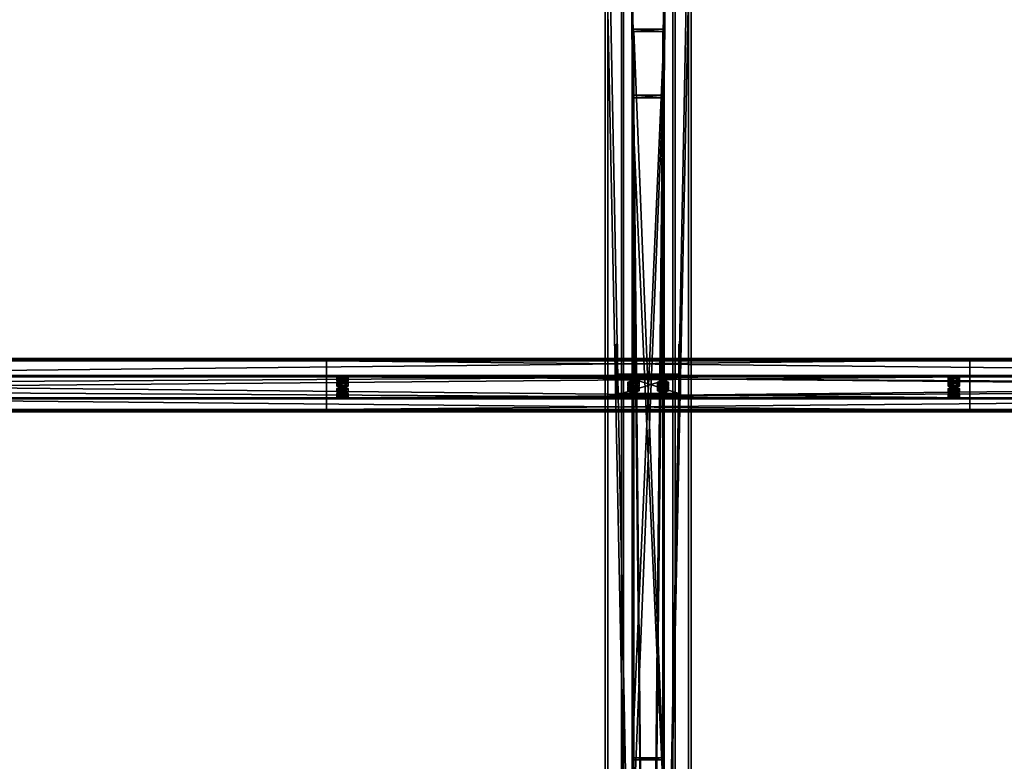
# Model space of a CAD drawing. Header units: millimetres. Extents: x -333 to 67333, y -930 to 39730.
# Tile 391 of 656: x 26728 to 28564, y 6239 to 7622. Entities that reach past the tile are written whole.
import ezdxf

# ---------------------------------------------------------------- set-up
doc = ezdxf.new("R2010")
doc.units = ezdxf.units.MM
for name, color, linetype in [('13', 7, 'Continuous'), ('5', 7, 'Continuous'), ('6', 7, 'Continuous'), ('7', 7, 'Continuous'), ('8', 7, 'Continuous'), ('95', 7, 'Continuous')]:
    doc.layers.add(name, color=color, linetype=linetype)

msp = doc.modelspace()

# ---------------------------------------------------------------- meshes
at = {"layer": '13', "color": 30}
mesh = msp.add_polyface(dxfattribs=at)
corners = [(28500, 6987.1, 4917.4), (28500, 6914.8, 4902), (21700, 6914.8, 4902), (21700, 6987.1, 4917.4), (28500, 6955.9, 4708.4), (21700, 6955.9, 4708.4), (28500, 6895.3, 4695.5), (21700, 6895.3, 4695.5), (28500, 6892.6, 4708.2), (21700, 6892.6, 4708.2), (28500, 6890.6, 4707.8), (21700, 6890.6, 4707.8), (28500, 6893.7, 4693.1), (21700, 6893.7, 4693.1), (28500, 6958.3, 4706.8), (21700, 6958.3, 4706.8), (28500, 6917.1, 4900.5), (21700, 6917.1, 4900.5), (28500, 6985.6, 4915), (21700, 6985.6, 4915), (28500, 6988.3, 4902.3), (21700, 6988.3, 4902.3), (28500, 6990.3, 4902.7), (21700, 6990.3, 4902.7)]
mesh.append_faces([[corners[k] for k in face] for face in [(0, 2, 3, 3), (1, 5, 2, 2), (4, 7, 5, 5), (6, 9, 7, 7), (8, 11, 9, 9), (10, 13, 11, 11), (12, 15, 13, 13), (14, 17, 15, 15), (16, 19, 17, 17), (18, 21, 19, 19), (20, 23, 21, 21), (22, 3, 23, 23), (8, 12, 10, 10), (20, 0, 22, 22), (11, 7, 9, 9)]], dxfattribs={"vtx0": -1, "color": 30})
mesh.append_faces([[corners[k] for k in face] for face in [(12, 6, 14, 14), (14, 1, 16, 16), (16, 0, 18, 18), (18, 0, 20, 20), (3, 19, 23, 23), (19, 2, 17, 17), (17, 2, 15, 15), (15, 5, 13, 13), (13, 7, 11, 11)]], dxfattribs={"vtx0": -1, "vtx1": -1, "color": 30})
mesh.append_faces([[corners[k] for k in face] for face in [(12, 8, 6, 6), (14, 6, 4, 4), (14, 4, 1, 1), (16, 1, 0, 0), (19, 3, 2, 2), (15, 2, 5, 5), (13, 5, 7, 7)]], dxfattribs={"vtx0": -1, "vtx2": -1, "vtx3": -1, "color": 30})
mesh.append_faces([[corners[k] for k in face] for face in [(21, 23, 19, 19)]], dxfattribs={"vtx1": -1, "color": 30})
mesh.append_faces([[corners[k] for k in face] for face in [(0, 1, 2, 2), (1, 4, 5, 5), (4, 6, 7, 7), (6, 8, 9, 9), (8, 10, 11, 11), (10, 12, 13, 13), (12, 14, 15, 15), (14, 16, 17, 17), (16, 18, 19, 19), (18, 20, 21, 21), (20, 22, 23, 23), (22, 0, 3, 3)]], dxfattribs={"vtx2": -1, "vtx3": -1, "color": 30})
mesh = msp.add_polyface(dxfattribs=at)
corners = [(34100, 6987.1, 4917.4), (34100, 6914.8, 4902), (27300, 6914.8, 4902), (27300, 6987.1, 4917.4), (34100, 6955.9, 4708.4), (27300, 6955.9, 4708.4), (34100, 6895.3, 4695.5), (27300, 6895.3, 4695.5), (34100, 6892.6, 4708.2), (27300, 6892.6, 4708.2), (34100, 6890.6, 4707.8), (27300, 6890.6, 4707.8), (34100, 6893.7, 4693.1), (27300, 6893.7, 4693.1), (34100, 6958.3, 4706.8), (27300, 6958.3, 4706.8), (34100, 6917.1, 4900.5), (27300, 6917.1, 4900.5), (34100, 6985.6, 4915), (27300, 6985.6, 4915), (34100, 6988.3, 4902.3), (27300, 6988.3, 4902.3), (34100, 6990.3, 4902.7), (27300, 6990.3, 4902.7)]
mesh.append_faces([[corners[k] for k in face] for face in [(0, 2, 3, 3), (1, 5, 2, 2), (4, 7, 5, 5), (6, 9, 7, 7), (8, 11, 9, 9), (10, 13, 11, 11), (12, 15, 13, 13), (14, 17, 15, 15), (16, 19, 17, 17), (18, 21, 19, 19), (20, 23, 21, 21), (22, 3, 23, 23), (8, 12, 10, 10), (20, 0, 22, 22), (11, 7, 9, 9)]], dxfattribs={"vtx0": -1, "color": 30})
mesh.append_faces([[corners[k] for k in face] for face in [(12, 6, 14, 14), (14, 1, 16, 16), (16, 0, 18, 18), (18, 0, 20, 20), (3, 19, 23, 23), (19, 2, 17, 17), (17, 2, 15, 15), (15, 5, 13, 13), (13, 7, 11, 11)]], dxfattribs={"vtx0": -1, "vtx1": -1, "color": 30})
mesh.append_faces([[corners[k] for k in face] for face in [(12, 8, 6, 6), (14, 6, 4, 4), (14, 4, 1, 1), (16, 1, 0, 0), (19, 3, 2, 2), (15, 2, 5, 5), (13, 5, 7, 7)]], dxfattribs={"vtx0": -1, "vtx2": -1, "vtx3": -1, "color": 30})
mesh.append_faces([[corners[k] for k in face] for face in [(21, 23, 19, 19)]], dxfattribs={"vtx1": -1, "color": 30})
mesh.append_faces([[corners[k] for k in face] for face in [(0, 1, 2, 2), (1, 4, 5, 5), (4, 6, 7, 7), (6, 8, 9, 9), (8, 10, 11, 11), (10, 12, 13, 13), (12, 14, 15, 15), (14, 16, 17, 17), (16, 18, 19, 19), (18, 20, 21, 21), (20, 22, 23, 23), (22, 0, 3, 3)]], dxfattribs={"vtx2": -1, "vtx3": -1, "color": 30})
at = {"layer": '5', "color": 131}
mesh = msp.add_polyface(dxfattribs=at)
corners = [(27946, 185.3, 2984), (27854, 185.3, 2984), (27854, 9385, 2984), (27946, 9385, 2984), (27854, 185.3, 3076), (27854, 9385, 3076), (27946, 185.3, 3076), (27946, 9385, 3076), (27950, 185.3, 2980), (27950, 185.3, 3080), (27950, 9385, 3080), (27950, 9385, 2980), (27850, 185.3, 3080), (27850, 9385, 3080), (27850, 185.3, 2980), (27850, 9385, 2980)]
mesh.append_faces([[corners[k] for k in face] for face in [(0, 2, 3, 3), (1, 5, 2, 2), (4, 7, 5, 5), (6, 3, 7, 7), (8, 10, 11, 11), (9, 13, 10, 10), (12, 15, 13, 13), (14, 11, 15, 15)]], dxfattribs={"vtx0": -1, "color": 131})
mesh.append_faces([[corners[k] for k in face] for face in [(9, 6, 12, 12), (6, 8, 0, 0), (0, 8, 1, 1), (12, 4, 14, 14), (4, 12, 6, 6), (14, 1, 8, 8), (11, 3, 15, 15), (3, 10, 7, 7), (7, 10, 5, 5), (15, 2, 13, 13), (2, 15, 3, 3), (13, 5, 10, 10)]], dxfattribs={"vtx0": -1, "vtx1": -1, "color": 131})
mesh.append_faces([[corners[k] for k in face] for face in [(6, 9, 8, 8), (14, 4, 1, 1), (3, 11, 10, 10), (13, 2, 5, 5)]], dxfattribs={"vtx0": -1, "vtx2": -1, "vtx3": -1, "color": 131})
mesh.append_faces([[corners[k] for k in face] for face in [(0, 1, 2, 2), (1, 4, 5, 5), (4, 6, 7, 7), (6, 0, 3, 3), (8, 9, 10, 10), (9, 12, 13, 13), (12, 14, 15, 15), (14, 8, 11, 11)]], dxfattribs={"vtx2": -1, "vtx3": -1, "color": 131})
at = {"layer": '6', "color": 2}
mesh = msp.add_polyface(dxfattribs=at)
corners = [(27825, 7914.8, 4751.7), (27975, 7914.8, 4751.7), (27975, 175.3, 3106.7), (27825, 175.3, 3106.7), (27975, 7883.6, 4898.4), (27975, 25.3, 3228.1), (27825, 7883.6, 4898.4), (27825, 25.3, 3228.1), (27820, 7915.8, 4746.8), (27820, 7882.6, 4903.3), (27820, 20.3, 3232.2), (27820, 180.3, 3102.6), (27980, 7882.6, 4903.3), (27980, 20.3, 3232.2), (27980, 7915.8, 4746.8), (27980, 180.3, 3102.6)]
mesh.append_faces([[corners[k] for k in face] for face in [(0, 2, 3, 3), (1, 5, 2, 2), (4, 7, 5, 5), (6, 3, 7, 7), (8, 10, 11, 11), (9, 13, 10, 10), (12, 15, 13, 13), (14, 11, 15, 15)]], dxfattribs={"vtx0": -1, "color": 2})
mesh.append_faces([[corners[k] for k in face] for face in [(9, 6, 12, 12), (6, 8, 0, 0), (0, 8, 1, 1), (12, 4, 14, 14), (4, 12, 6, 6), (14, 1, 8, 8), (11, 3, 15, 15), (3, 10, 7, 7), (7, 10, 5, 5), (15, 2, 13, 13), (2, 15, 3, 3), (13, 5, 10, 10)]], dxfattribs={"vtx0": -1, "vtx1": -1, "color": 2})
mesh.append_faces([[corners[k] for k in face] for face in [(6, 9, 8, 8), (14, 4, 1, 1), (3, 11, 10, 10), (13, 2, 5, 5)]], dxfattribs={"vtx0": -1, "vtx2": -1, "vtx3": -1, "color": 2})
mesh.append_faces([[corners[k] for k in face] for face in [(0, 1, 2, 2), (1, 4, 5, 5), (4, 6, 7, 7), (6, 0, 3, 3), (8, 9, 10, 10), (9, 12, 13, 13), (12, 14, 15, 15), (14, 8, 11, 11)]], dxfattribs={"vtx2": -1, "vtx3": -1, "color": 2})
at = {"layer": '7', "color": 6}
mesh = msp.add_polyface(dxfattribs=at)
corners = [(27840, 6921.9, 4878), (27960, 6921.9, 4878), (27960, 6958.3, 4706.8), (27840, 6958.3, 4706.8), (27960, 6980.6, 4890.5), (27960, 7017, 4719.3), (27957, 6980.6, 4890.5), (27957, 7017, 4719.3), (27957, 6924.8, 4878.6), (27957, 6961.2, 4707.4), (27843, 6924.8, 4878.6), (27843, 6961.2, 4707.4), (27843, 6980.6, 4890.5), (27843, 7017, 4719.3), (27840, 6980.6, 4890.5), (27840, 7017, 4719.3)]
mesh.append_faces([[corners[k] for k in face] for face in [(0, 2, 3, 3), (1, 5, 2, 2), (4, 7, 5, 5), (6, 9, 7, 7), (8, 11, 9, 9), (10, 13, 11, 11), (12, 15, 13, 13), (14, 3, 15, 15), (12, 0, 14, 14), (7, 2, 5, 5)]], dxfattribs={"vtx0": -1, "color": 6})
mesh.append_faces([[corners[k] for k in face] for face in [(1, 8, 4, 4), (8, 0, 10, 10), (10, 0, 12, 12), (3, 11, 15, 15), (11, 2, 9, 9), (9, 2, 7, 7)]], dxfattribs={"vtx0": -1, "vtx1": -1, "color": 6})
mesh.append_faces([[corners[k] for k in face] for face in [(8, 1, 0, 0), (11, 3, 2, 2)]], dxfattribs={"vtx0": -1, "vtx2": -1, "vtx3": -1, "color": 6})
mesh.append_faces([[corners[k] for k in face] for face in [(6, 4, 8, 8), (13, 15, 11, 11)]], dxfattribs={"vtx1": -1, "color": 6})
mesh.append_faces([[corners[k] for k in face] for face in [(0, 1, 2, 2), (1, 4, 5, 5), (4, 6, 7, 7), (6, 8, 9, 9), (8, 10, 11, 11), (10, 12, 13, 13), (12, 14, 15, 15), (14, 0, 3, 3)]], dxfattribs={"vtx2": -1, "vtx3": -1, "color": 6})
at = {"layer": '8', "color": 253}
mesh = msp.add_polyface(dxfattribs=at)
corners = [(27873, 7599.8, 4679.6), (27927, 7599.8, 4679.6), (27927, 6241.3, 3080), (27873, 6241.3, 3080), (27927, 7481.3, 4654.4), (27927, 6144.2, 3080), (27873, 7481.3, 4654.4), (27873, 6144.2, 3080), (27870, 7604.6, 4680.6), (27870, 7476.5, 4653.4), (27870, 6140.3, 3080), (27870, 6245.2, 3080), (27930, 7476.5, 4653.4), (27930, 6140.3, 3080), (27930, 7604.6, 4680.6), (27930, 6245.2, 3080)]
mesh.append_faces([[corners[k] for k in face] for face in [(0, 2, 3, 3), (1, 5, 2, 2), (4, 7, 5, 5), (6, 3, 7, 7), (8, 10, 11, 11), (9, 13, 10, 10), (12, 15, 13, 13), (14, 11, 15, 15)]], dxfattribs={"vtx0": -1, "color": 253})
mesh.append_faces([[corners[k] for k in face] for face in [(9, 6, 12, 12), (6, 8, 0, 0), (0, 8, 1, 1), (12, 4, 14, 14), (4, 12, 6, 6), (14, 1, 8, 8), (11, 3, 15, 15), (3, 10, 7, 7), (7, 10, 5, 5), (15, 2, 13, 13), (2, 15, 3, 3), (13, 5, 10, 10)]], dxfattribs={"vtx0": -1, "vtx1": -1, "color": 253})
mesh.append_faces([[corners[k] for k in face] for face in [(6, 9, 8, 8), (14, 4, 1, 1), (3, 11, 10, 10), (13, 2, 5, 5)]], dxfattribs={"vtx0": -1, "vtx2": -1, "vtx3": -1, "color": 253})
mesh.append_faces([[corners[k] for k in face] for face in [(0, 1, 2, 2), (1, 4, 5, 5), (4, 6, 7, 7), (6, 0, 3, 3), (8, 9, 10, 10), (9, 12, 13, 13), (12, 14, 15, 15), (14, 8, 11, 11)]], dxfattribs={"vtx2": -1, "vtx3": -1, "color": 253})
at = {"layer": '95', "color": 20}
mesh = msp.add_polyface(dxfattribs=at)
corners = [(27866.5, 6945.9, 4755.3), (27867.3, 6951.5, 4753.4), (27866.5, 6950.8, 4756.4), (27867.3, 6946.6, 4752.4), (27869.5, 6947, 4750.2), (27869.5, 6951.9, 4751.3), (27872.5, 6947.2, 4749.4), (27872.5, 6952.1, 4750.5), (27875.5, 6947, 4750.2), (27875.5, 6951.9, 4751.3), (27877.7, 6946.6, 4752.4), (27877.7, 6951.5, 4753.4), (27878.5, 6950.8, 4756.4), (27878.5, 6945.9, 4755.3), (27877.7, 6950.2, 4759.3), (27867.3, 6945.3, 4758.2), (27867.3, 6950.2, 4759.3), (27869.5, 6949.8, 4761.4), (27875.5, 6949.8, 4761.4), (27872.5, 6949.6, 4762.2), (27862.1, 6950.8, 4756.4), (27867.3, 6952.7, 4747.5), (27867.3, 6960, 4749.1), (27862.1, 6958.2, 4757.9), (27877.7, 6952.7, 4747.5), (27877.7, 6960, 4749.1), (27882.9, 6950.8, 4756.4), (27882.9, 6958.2, 4757.9), (27877.7, 6949, 4765.2), (27877.7, 6956.3, 4766.7), (27867.3, 6949, 4765.2), (27867.3, 6956.3, 4766.7)]
mesh.append_faces([[corners[k] for k in face] for face in [(0, 1, 2, 2), (3, 5, 1, 1), (4, 7, 5, 5), (6, 9, 7, 7), (8, 11, 9, 9), (10, 12, 11, 11), (13, 14, 12, 12), (15, 2, 16, 16), (17, 18, 19, 19), (9, 5, 7, 7), (20, 22, 23, 23), (21, 25, 22, 22), (24, 27, 25, 25), (26, 29, 27, 27), (28, 31, 29, 29), (30, 23, 31, 31), (21, 26, 24, 24), (28, 20, 30, 30), (23, 29, 31, 31), (27, 22, 25, 25)]], dxfattribs={"vtx0": -1, "color": 20})
mesh.append_faces([[corners[k] for k in face] for face in [(18, 16, 14, 14), (14, 2, 12, 12), (12, 1, 11, 11), (11, 5, 9, 9), (26, 20, 28, 28), (29, 23, 27, 27)]], dxfattribs={"vtx0": -1, "vtx1": -1, "color": 20})
mesh.append_faces([[corners[k] for k in face] for face in [(18, 17, 16, 16), (14, 16, 2, 2), (12, 2, 1, 1), (11, 1, 5, 5), (26, 21, 20, 20), (27, 23, 22, 22)]], dxfattribs={"vtx0": -1, "vtx2": -1, "vtx3": -1, "color": 20})
mesh.append_faces([[corners[k] for k in face] for face in [(3, 4, 5, 5), (4, 6, 7, 7), (6, 8, 9, 9), (8, 10, 11, 11), (20, 21, 22, 22), (21, 24, 25, 25), (24, 26, 27, 27), (26, 28, 29, 29), (28, 30, 31, 31), (30, 20, 23, 23)]], dxfattribs={"vtx2": -1, "vtx3": -1, "color": 20})
mesh = msp.add_polyface(dxfattribs=at)
corners = [(27921.5, 6945.9, 4755.3), (27922.3, 6951.5, 4753.4), (27921.5, 6950.8, 4756.4), (27922.3, 6946.6, 4752.4), (27924.5, 6947, 4750.2), (27924.5, 6951.9, 4751.3), (27927.5, 6947.2, 4749.4), (27927.5, 6952.1, 4750.5), (27930.5, 6947, 4750.2), (27930.5, 6951.9, 4751.3), (27932.7, 6946.6, 4752.4), (27932.7, 6951.5, 4753.4), (27933.5, 6950.8, 4756.4), (27933.5, 6945.9, 4755.3), (27932.7, 6950.2, 4759.3), (27922.3, 6945.3, 4758.2), (27922.3, 6950.2, 4759.3), (27927.5, 6949.6, 4762.2), (27924.5, 6949.8, 4761.4), (27930.5, 6949.8, 4761.4), (27917.1, 6950.8, 4756.4), (27922.3, 6952.7, 4747.5), (27922.3, 6960, 4749.1), (27917.1, 6958.2, 4757.9), (27932.7, 6952.7, 4747.5), (27932.7, 6960, 4749.1), (27937.9, 6950.8, 4756.4), (27937.9, 6958.2, 4757.9), (27932.7, 6949, 4765.2), (27932.7, 6956.3, 4766.7), (27922.3, 6949, 4765.2), (27922.3, 6956.3, 4766.7)]
mesh.append_faces([[corners[k] for k in face] for face in [(0, 1, 2, 2), (3, 5, 1, 1), (4, 7, 5, 5), (6, 9, 7, 7), (8, 11, 9, 9), (10, 12, 11, 11), (13, 14, 12, 12), (15, 2, 16, 16), (16, 17, 18, 18), (9, 5, 7, 7), (20, 22, 23, 23), (21, 25, 22, 22), (24, 27, 25, 25), (26, 29, 27, 27), (28, 31, 29, 29), (30, 23, 31, 31), (21, 26, 24, 24), (28, 20, 30, 30), (23, 29, 31, 31), (27, 22, 25, 25)]], dxfattribs={"vtx0": -1, "color": 20})
mesh.append_faces([[corners[k] for k in face] for face in [(17, 16, 19, 19), (19, 16, 14, 14), (14, 2, 12, 12), (12, 1, 11, 11), (11, 5, 9, 9), (26, 20, 28, 28), (29, 23, 27, 27)]], dxfattribs={"vtx0": -1, "vtx1": -1, "color": 20})
mesh.append_faces([[corners[k] for k in face] for face in [(14, 16, 2, 2), (12, 2, 1, 1), (11, 1, 5, 5), (26, 21, 20, 20), (27, 23, 22, 22)]], dxfattribs={"vtx0": -1, "vtx2": -1, "vtx3": -1, "color": 20})
mesh.append_faces([[corners[k] for k in face] for face in [(3, 4, 5, 5), (4, 6, 7, 7), (6, 8, 9, 9), (8, 10, 11, 11), (20, 21, 22, 22), (21, 24, 25, 25), (24, 26, 27, 27), (26, 28, 29, 29), (28, 30, 31, 31), (30, 20, 23, 23)]], dxfattribs={"vtx2": -1, "vtx3": -1, "color": 20})
mesh = msp.add_polyface(dxfattribs=at)
corners = [(27324, 6925.1, 4853.1), (27324.8, 6925.8, 4850.2), (27324.8, 6927.7, 4850.6), (27324, 6927.1, 4853.5), (27327, 6926.2, 4848), (27327, 6928.2, 4848.5), (27330, 6926.4, 4847.3), (27330, 6928.4, 4847.7), (27333, 6926.2, 4848), (27333, 6928.2, 4848.5), (27335.2, 6925.8, 4850.2), (27335.2, 6927.7, 4850.6), (27336, 6925.1, 4853.1), (27336, 6927.1, 4853.5), (27335.2, 6924.5, 4856.1), (27335.2, 6926.5, 4856.5), (27333, 6924.1, 4858.2), (27333, 6926, 4858.6), (27330, 6923.9, 4859), (27330, 6925.9, 4859.4), (27327, 6924.1, 4858.2), (27327, 6926, 4858.6), (27324.8, 6924.5, 4856.1), (27324.8, 6926.5, 4856.5), (27319.6, 6927.1, 4853.5), (27324.8, 6929, 4844.7), (27324.8, 6936.3, 4846.3), (27319.6, 6934.4, 4855.1), (27335.2, 6929, 4844.7), (27335.2, 6936.3, 4846.3), (27340.4, 6927.1, 4853.5), (27340.4, 6934.4, 4855.1), (27335.2, 6925.2, 4862.3), (27335.2, 6932.6, 4863.9), (27324.8, 6925.2, 4862.3), (27324.8, 6932.6, 4863.9), (27319.6, 6917.8, 4851.6), (27324.8, 6919.7, 4842.8), (27324.8, 6927, 4844.3), (27319.6, 6925.1, 4853.1), (27335.2, 6919.7, 4842.8), (27335.2, 6927, 4844.3), (27340.4, 6917.8, 4851.6), (27340.4, 6925.1, 4853.1), (27335.2, 6915.9, 4860.4), (27335.2, 6923.3, 4861.9), (27324.8, 6915.9, 4860.4), (27324.8, 6923.3, 4861.9), (27324, 6945.9, 4755.3), (27324.8, 6946.6, 4752.4), (27324.8, 6948.5, 4752.8), (27324, 6947.9, 4755.7), (27327, 6947, 4750.2), (27327, 6949, 4750.6), (27330, 6947.2, 4749.4), (27330, 6949.1, 4749.9), (27333, 6947, 4750.2), (27333, 6949, 4750.6), (27335.2, 6946.6, 4752.4), (27335.2, 6948.5, 4752.8), (27336, 6945.9, 4755.3), (27336, 6947.9, 4755.7), (27335.2, 6945.3, 4758.2), (27335.2, 6947.3, 4758.7), (27333, 6944.9, 4760.4), (27333, 6946.8, 4760.8), (27330, 6944.7, 4761.2), (27330, 6946.6, 4761.6), (27327, 6944.9, 4760.4), (27327, 6946.8, 4760.8), (27324.8, 6945.3, 4758.2), (27324.8, 6947.3, 4758.7), (27319.6, 6947.9, 4755.7), (27324.8, 6949.8, 4746.9), (27324.8, 6957.1, 4748.5), (27319.6, 6955.2, 4757.3), (27335.2, 6949.8, 4746.9), (27335.2, 6957.1, 4748.5), (27340.4, 6947.9, 4755.7), (27340.4, 6955.2, 4757.3), (27335.2, 6946, 4764.5), (27335.2, 6953.4, 4766.1), (27324.8, 6946, 4764.5), (27324.8, 6953.4, 4766.1), (27319.6, 6938.6, 4753.8), (27324.8, 6940.5, 4744.9), (27324.8, 6947.8, 4746.5), (27319.6, 6945.9, 4755.3), (27335.2, 6940.5, 4744.9), (27335.2, 6947.8, 4746.5), (27340.4, 6938.6, 4753.8), (27340.4, 6945.9, 4755.3), (27335.2, 6936.7, 4762.6), (27335.2, 6944.1, 4764.1), (27324.8, 6936.7, 4762.6), (27324.8, 6944.1, 4764.1)]
mesh.append_faces([[corners[k] for k in face] for face in [(0, 2, 3, 3), (1, 5, 2, 2), (4, 7, 5, 5), (6, 9, 7, 7), (8, 11, 9, 9), (10, 13, 11, 11), (12, 15, 13, 13), (14, 17, 15, 15), (16, 19, 17, 17), (18, 21, 19, 19), (20, 23, 21, 21), (22, 3, 23, 23), (4, 8, 6, 6), (16, 20, 18, 18), (21, 17, 19, 19), (9, 5, 7, 7), (24, 26, 27, 27), (25, 29, 26, 26), (28, 31, 29, 29), (30, 33, 31, 31), (32, 35, 33, 33), (34, 27, 35, 35), (25, 30, 28, 28), (32, 24, 34, 34), (27, 33, 35, 35), (31, 26, 29, 29), (36, 38, 39, 39), (37, 41, 38, 38), (40, 43, 41, 41), (42, 45, 43, 43), (44, 47, 45, 45), (46, 39, 47, 47), (37, 42, 40, 40), (44, 36, 46, 46), (39, 45, 47, 47), (43, 38, 41, 41), (48, 50, 51, 51), (49, 53, 50, 50), (52, 55, 53, 53), (54, 57, 55, 55), (56, 59, 57, 57), (58, 61, 59, 59), (60, 63, 61, 61), (62, 65, 63, 63), (64, 67, 65, 65), (66, 69, 67, 67), (68, 71, 69, 69), (70, 51, 71, 71), (52, 56, 54, 54), (64, 68, 66, 66), (71, 67, 69, 69), (57, 53, 55, 55), (72, 74, 75, 75), (73, 77, 74, 74), (76, 79, 77, 77), (78, 81, 79, 79), (80, 83, 81, 81), (82, 75, 83, 83), (73, 78, 76, 76), (80, 72, 82, 82), (75, 81, 83, 83), (79, 74, 77, 77), (84, 86, 87, 87), (85, 89, 86, 86), (88, 91, 89, 89), (90, 93, 91, 91), (92, 95, 93, 93), (94, 87, 95, 95), (85, 90, 88, 88), (92, 84, 94, 94), (87, 93, 95, 95), (91, 86, 89, 89)]], dxfattribs={"vtx0": -1, "color": 20})
mesh.append_faces([[corners[k] for k in face] for face in [(8, 4, 10, 10), (10, 1, 12, 12), (12, 0, 14, 14), (14, 22, 16, 16), (17, 23, 15, 15), (15, 3, 13, 13), (13, 2, 11, 11), (11, 5, 9, 9), (30, 24, 32, 32), (33, 27, 31, 31), (42, 36, 44, 44), (45, 39, 43, 43), (56, 52, 58, 58), (58, 49, 60, 60), (60, 48, 62, 62), (62, 70, 64, 64), (67, 71, 65, 65), (65, 71, 63, 63), (63, 51, 61, 61), (61, 50, 59, 59), (59, 53, 57, 57), (78, 72, 80, 80), (81, 75, 79, 79), (90, 84, 92, 92), (93, 87, 91, 91)]], dxfattribs={"vtx0": -1, "vtx1": -1, "color": 20})
mesh.append_faces([[corners[k] for k in face] for face in [(10, 4, 1, 1), (12, 1, 0, 0), (14, 0, 22, 22), (16, 22, 20, 20), (17, 21, 23, 23), (15, 23, 3, 3), (13, 3, 2, 2), (11, 2, 5, 5), (30, 25, 24, 24), (31, 27, 26, 26), (42, 37, 36, 36), (43, 39, 38, 38), (58, 52, 49, 49), (60, 49, 48, 48), (62, 48, 70, 70), (64, 70, 68, 68), (63, 71, 51, 51), (61, 51, 50, 50), (59, 50, 53, 53), (78, 73, 72, 72), (79, 75, 74, 74), (90, 85, 84, 84), (91, 87, 86, 86)]], dxfattribs={"vtx0": -1, "vtx2": -1, "vtx3": -1, "color": 20})
mesh.append_faces([[corners[k] for k in face] for face in [(0, 1, 2, 2), (1, 4, 5, 5), (4, 6, 7, 7), (6, 8, 9, 9), (8, 10, 11, 11), (10, 12, 13, 13), (12, 14, 15, 15), (14, 16, 17, 17), (16, 18, 19, 19), (18, 20, 21, 21), (20, 22, 23, 23), (22, 0, 3, 3), (24, 25, 26, 26), (25, 28, 29, 29), (28, 30, 31, 31), (30, 32, 33, 33), (32, 34, 35, 35), (34, 24, 27, 27), (36, 37, 38, 38), (37, 40, 41, 41), (40, 42, 43, 43), (42, 44, 45, 45), (44, 46, 47, 47), (46, 36, 39, 39), (48, 49, 50, 50), (49, 52, 53, 53), (52, 54, 55, 55), (54, 56, 57, 57), (56, 58, 59, 59), (58, 60, 61, 61), (60, 62, 63, 63), (62, 64, 65, 65), (64, 66, 67, 67), (66, 68, 69, 69), (68, 70, 71, 71), (70, 48, 51, 51), (72, 73, 74, 74), (73, 76, 77, 77), (76, 78, 79, 79), (78, 80, 81, 81), (80, 82, 83, 83), (82, 72, 75, 75), (84, 85, 86, 86), (85, 88, 89, 89), (88, 90, 91, 91), (90, 92, 93, 93), (92, 94, 95, 95), (94, 84, 87, 87)]], dxfattribs={"vtx2": -1, "vtx3": -1, "color": 20})
mesh = msp.add_polyface(dxfattribs=at)
corners = [(27877.7, 6935.5, 4864.5), (27862.1, 6937.4, 4855.7), (27867.3, 6939.2, 4846.9), (27882.9, 6937.4, 4855.7), (27877.7, 6939.2, 4846.9), (27866.5, 6945.9, 4755.3), (27867.3, 6946.6, 4752.4), (27867.3, 6951.5, 4753.4), (27877.7, 6946.6, 4752.4), (27878.5, 6945.9, 4755.3), (27878.5, 6950.8, 4756.4), (27877.7, 6945.3, 4758.2), (27877.7, 6950.2, 4759.3), (27875.5, 6944.9, 4760.4), (27875.5, 6949.8, 4761.4), (27872.5, 6944.7, 4761.2), (27872.5, 6949.6, 4762.2), (27869.5, 6944.9, 4760.4), (27869.5, 6949.8, 4761.4), (27867.3, 6945.3, 4758.2), (27867.3, 6950.2, 4759.3), (27866.5, 6950.8, 4756.4), (27869.5, 6947, 4750.2), (27875.5, 6947, 4750.2), (27872.5, 6947.2, 4749.4), (27862.1, 6938.6, 4753.8), (27867.3, 6940.5, 4744.9), (27867.3, 6947.8, 4746.5), (27862.1, 6945.9, 4755.3), (27877.7, 6940.5, 4744.9), (27877.7, 6947.8, 4746.5), (27882.9, 6938.6, 4753.8), (27882.9, 6945.9, 4755.3), (27877.7, 6936.7, 4762.6), (27877.7, 6944.1, 4764.1), (27867.3, 6936.7, 4762.6), (27867.3, 6944.1, 4764.1)]
mesh.append_faces([[corners[k] for k in face] for face in [(3, 2, 4, 4), (11, 14, 12, 12), (13, 16, 14, 14), (15, 18, 16, 16), (17, 20, 18, 18), (22, 23, 24, 24), (13, 17, 15, 15), (25, 27, 28, 28), (26, 30, 27, 27), (29, 32, 30, 30), (31, 34, 32, 32), (33, 36, 34, 34), (35, 28, 36, 36), (26, 31, 29, 29), (28, 34, 36, 36), (32, 27, 30, 30)]], dxfattribs={"vtx0": -1, "color": 20})
mesh.append_faces([[corners[k] for k in face] for face in [(23, 22, 8, 8), (8, 6, 9, 9), (9, 5, 11, 11), (11, 19, 13, 13), (34, 28, 32, 32)]], dxfattribs={"vtx0": -1, "vtx1": -1, "color": 20})
mesh.append_faces([[corners[k] for k in face] for face in [(0, 1, 2, 2), (8, 22, 6, 6), (9, 6, 5, 5), (11, 5, 19, 19), (13, 19, 17, 17), (31, 26, 25, 25), (32, 28, 27, 27)]], dxfattribs={"vtx0": -1, "vtx2": -1, "vtx3": -1, "color": 20})
mesh.append_faces([[corners[k] for k in face] for face in [(5, 6, 7, 7), (8, 9, 10, 10), (9, 11, 12, 12), (11, 13, 14, 14), (13, 15, 16, 16), (15, 17, 18, 18), (17, 19, 20, 20), (19, 5, 21, 21), (25, 26, 27, 27), (26, 29, 30, 30), (29, 31, 32, 32), (31, 33, 34, 34), (33, 35, 36, 36), (35, 25, 28, 28)]], dxfattribs={"vtx2": -1, "vtx3": -1, "color": 20})
mesh = msp.add_polyface(dxfattribs=at)
corners = [(27937.9, 6937.4, 4855.7), (27917.1, 6937.4, 4855.7), (27922.3, 6939.2, 4846.9), (27932.7, 6939.2, 4846.9), (27921.5, 6945.9, 4755.3), (27922.3, 6946.6, 4752.4), (27922.3, 6951.5, 4753.4), (27932.7, 6946.6, 4752.4), (27933.5, 6945.9, 4755.3), (27933.5, 6950.8, 4756.4), (27932.7, 6945.3, 4758.2), (27932.7, 6950.2, 4759.3), (27930.5, 6944.9, 4760.4), (27930.5, 6949.8, 4761.4), (27927.5, 6944.7, 4761.2), (27927.5, 6949.6, 4762.2), (27924.5, 6944.9, 4760.4), (27924.5, 6949.8, 4761.4), (27922.3, 6945.3, 4758.2), (27922.3, 6950.2, 4759.3), (27921.5, 6950.8, 4756.4), (27924.5, 6947, 4750.2), (27930.5, 6947, 4750.2), (27927.5, 6947.2, 4749.4), (27917.1, 6938.6, 4753.8), (27922.3, 6940.5, 4744.9), (27922.3, 6947.8, 4746.5), (27917.1, 6945.9, 4755.3), (27932.7, 6940.5, 4744.9), (27932.7, 6947.8, 4746.5), (27937.9, 6938.6, 4753.8), (27937.9, 6945.9, 4755.3), (27932.7, 6936.7, 4762.6), (27932.7, 6944.1, 4764.1), (27922.3, 6936.7, 4762.6), (27922.3, 6944.1, 4764.1)]
mesh.append_faces([[corners[k] for k in face] for face in [(0, 2, 3, 3), (10, 13, 11, 11), (12, 15, 13, 13), (14, 17, 15, 15), (16, 19, 17, 17), (21, 22, 23, 23), (12, 16, 14, 14), (24, 26, 27, 27), (25, 29, 26, 26), (28, 31, 29, 29), (30, 33, 31, 31), (32, 35, 33, 33), (34, 27, 35, 35), (25, 30, 28, 28), (27, 33, 35, 35), (31, 26, 29, 29)]], dxfattribs={"vtx0": -1, "color": 20})
mesh.append_faces([[corners[k] for k in face] for face in [(22, 21, 7, 7), (7, 5, 8, 8), (8, 4, 10, 10), (10, 18, 12, 12), (33, 27, 31, 31)]], dxfattribs={"vtx0": -1, "vtx1": -1, "color": 20})
mesh.append_faces([[corners[k] for k in face] for face in [(0, 1, 2, 2), (7, 21, 5, 5), (8, 5, 4, 4), (10, 4, 18, 18), (12, 18, 16, 16), (30, 25, 24, 24), (31, 27, 26, 26)]], dxfattribs={"vtx0": -1, "vtx2": -1, "vtx3": -1, "color": 20})
mesh.append_faces([[corners[k] for k in face] for face in [(4, 5, 6, 6), (7, 8, 9, 9), (8, 10, 11, 11), (10, 12, 13, 13), (12, 14, 15, 15), (14, 16, 17, 17), (16, 18, 19, 19), (18, 4, 20, 20), (24, 25, 26, 26), (25, 28, 29, 29), (28, 30, 31, 31), (30, 32, 33, 33), (32, 34, 35, 35), (34, 24, 27, 27)]], dxfattribs={"vtx2": -1, "vtx3": -1, "color": 20})
mesh = msp.add_polyface(dxfattribs=at)
corners = [(28464, 6925.1, 4853.1), (28464.8, 6925.8, 4850.2), (28464.8, 6927.7, 4850.6), (28464, 6927.1, 4853.5), (28467, 6926.2, 4848), (28467, 6928.2, 4848.5), (28470, 6926.4, 4847.3), (28470, 6928.4, 4847.7), (28473, 6926.2, 4848), (28473, 6928.2, 4848.5), (28475.2, 6925.8, 4850.2), (28475.2, 6927.7, 4850.6), (28476, 6925.1, 4853.1), (28476, 6927.1, 4853.5), (28475.2, 6924.5, 4856.1), (28475.2, 6926.5, 4856.5), (28473, 6924.1, 4858.2), (28473, 6926, 4858.6), (28470, 6923.9, 4859), (28470, 6925.9, 4859.4), (28467, 6924.1, 4858.2), (28467, 6926, 4858.6), (28464.8, 6924.5, 4856.1), (28464.8, 6926.5, 4856.5), (28459.6, 6927.1, 4853.5), (28464.8, 6929, 4844.7), (28464.8, 6936.3, 4846.3), (28459.6, 6934.4, 4855.1), (28475.2, 6929, 4844.7), (28475.2, 6936.3, 4846.3), (28480.4, 6927.1, 4853.5), (28480.4, 6934.4, 4855.1), (28475.2, 6925.2, 4862.3), (28475.2, 6932.6, 4863.9), (28464.8, 6925.2, 4862.3), (28464.8, 6932.6, 4863.9), (28459.6, 6917.8, 4851.6), (28464.8, 6919.7, 4842.8), (28464.8, 6927, 4844.3), (28459.6, 6925.1, 4853.1), (28475.2, 6919.7, 4842.8), (28475.2, 6927, 4844.3), (28480.4, 6917.8, 4851.6), (28480.4, 6925.1, 4853.1), (28475.2, 6915.9, 4860.4), (28475.2, 6923.3, 4861.9), (28464.8, 6915.9, 4860.4), (28464.8, 6923.3, 4861.9), (28464, 6945.9, 4755.3), (28464.8, 6946.6, 4752.4), (28464.8, 6948.5, 4752.8), (28464, 6947.9, 4755.7), (28467, 6947, 4750.2), (28467, 6949, 4750.6), (28470, 6947.2, 4749.4), (28470, 6949.1, 4749.9), (28473, 6947, 4750.2), (28473, 6949, 4750.6), (28475.2, 6946.6, 4752.4), (28475.2, 6948.5, 4752.8), (28476, 6945.9, 4755.3), (28476, 6947.9, 4755.7), (28475.2, 6945.3, 4758.2), (28475.2, 6947.3, 4758.7), (28473, 6944.9, 4760.4), (28473, 6946.8, 4760.8), (28470, 6944.7, 4761.2), (28470, 6946.6, 4761.6), (28467, 6944.9, 4760.4), (28467, 6946.8, 4760.8), (28464.8, 6945.3, 4758.2), (28464.8, 6947.3, 4758.7), (28459.6, 6947.9, 4755.7), (28464.8, 6949.8, 4746.9), (28464.8, 6957.1, 4748.5), (28459.6, 6955.2, 4757.3), (28475.2, 6949.8, 4746.9), (28475.2, 6957.1, 4748.5), (28480.4, 6947.9, 4755.7), (28480.4, 6955.2, 4757.3), (28475.2, 6946, 4764.5), (28475.2, 6953.4, 4766.1), (28464.8, 6946, 4764.5), (28464.8, 6953.4, 4766.1), (28459.6, 6938.6, 4753.8), (28464.8, 6940.5, 4744.9), (28464.8, 6947.8, 4746.5), (28459.6, 6945.9, 4755.3), (28475.2, 6940.5, 4744.9), (28475.2, 6947.8, 4746.5), (28480.4, 6938.6, 4753.8), (28480.4, 6945.9, 4755.3), (28475.2, 6936.7, 4762.6), (28475.2, 6944.1, 4764.1), (28464.8, 6936.7, 4762.6), (28464.8, 6944.1, 4764.1)]
mesh.append_faces([[corners[k] for k in face] for face in [(0, 2, 3, 3), (1, 5, 2, 2), (4, 7, 5, 5), (6, 9, 7, 7), (8, 11, 9, 9), (10, 13, 11, 11), (12, 15, 13, 13), (14, 17, 15, 15), (16, 19, 17, 17), (18, 21, 19, 19), (20, 23, 21, 21), (22, 3, 23, 23), (4, 8, 6, 6), (16, 20, 18, 18), (21, 17, 19, 19), (9, 5, 7, 7), (24, 26, 27, 27), (25, 29, 26, 26), (28, 31, 29, 29), (30, 33, 31, 31), (32, 35, 33, 33), (34, 27, 35, 35), (25, 30, 28, 28), (32, 24, 34, 34), (27, 33, 35, 35), (31, 26, 29, 29), (36, 38, 39, 39), (37, 41, 38, 38), (40, 43, 41, 41), (42, 45, 43, 43), (44, 47, 45, 45), (46, 39, 47, 47), (37, 42, 40, 40), (44, 36, 46, 46), (39, 45, 47, 47), (43, 38, 41, 41), (48, 50, 51, 51), (49, 53, 50, 50), (52, 55, 53, 53), (54, 57, 55, 55), (56, 59, 57, 57), (58, 61, 59, 59), (60, 63, 61, 61), (62, 65, 63, 63), (64, 67, 65, 65), (66, 69, 67, 67), (68, 71, 69, 69), (70, 51, 71, 71), (52, 56, 54, 54), (64, 68, 66, 66), (69, 65, 67, 67), (57, 53, 55, 55), (72, 74, 75, 75), (73, 77, 74, 74), (76, 79, 77, 77), (78, 81, 79, 79), (80, 83, 81, 81), (82, 75, 83, 83), (73, 78, 76, 76), (80, 72, 82, 82), (75, 81, 83, 83), (79, 74, 77, 77), (84, 86, 87, 87), (85, 89, 86, 86), (88, 91, 89, 89), (90, 93, 91, 91), (92, 95, 93, 93), (94, 87, 95, 95), (85, 90, 88, 88), (92, 84, 94, 94), (87, 93, 95, 95), (91, 86, 89, 89)]], dxfattribs={"vtx0": -1, "color": 20})
mesh.append_faces([[corners[k] for k in face] for face in [(8, 4, 10, 10), (10, 1, 12, 12), (12, 0, 14, 14), (14, 22, 16, 16), (17, 23, 15, 15), (15, 3, 13, 13), (13, 2, 11, 11), (11, 5, 9, 9), (30, 24, 32, 32), (33, 27, 31, 31), (42, 36, 44, 44), (45, 39, 43, 43), (56, 52, 58, 58), (58, 49, 60, 60), (60, 48, 62, 62), (62, 70, 64, 64), (65, 71, 63, 63), (63, 51, 61, 61), (61, 50, 59, 59), (59, 53, 57, 57), (78, 72, 80, 80), (81, 75, 79, 79), (90, 84, 92, 92), (93, 86, 91, 91)]], dxfattribs={"vtx0": -1, "vtx1": -1, "color": 20})
mesh.append_faces([[corners[k] for k in face] for face in [(10, 4, 1, 1), (12, 1, 0, 0), (14, 0, 22, 22), (16, 22, 20, 20), (17, 21, 23, 23), (15, 23, 3, 3), (13, 3, 2, 2), (11, 2, 5, 5), (30, 25, 24, 24), (31, 27, 26, 26), (42, 37, 36, 36), (43, 39, 38, 38), (58, 52, 49, 49), (60, 49, 48, 48), (62, 48, 70, 70), (64, 70, 68, 68), (65, 69, 71, 71), (63, 71, 51, 51), (61, 51, 50, 50), (59, 50, 53, 53), (78, 73, 72, 72), (79, 75, 74, 74), (90, 85, 84, 84), (93, 87, 86, 86)]], dxfattribs={"vtx0": -1, "vtx2": -1, "vtx3": -1, "color": 20})
mesh.append_faces([[corners[k] for k in face] for face in [(0, 1, 2, 2), (1, 4, 5, 5), (4, 6, 7, 7), (6, 8, 9, 9), (8, 10, 11, 11), (10, 12, 13, 13), (12, 14, 15, 15), (14, 16, 17, 17), (16, 18, 19, 19), (18, 20, 21, 21), (20, 22, 23, 23), (22, 0, 3, 3), (24, 25, 26, 26), (25, 28, 29, 29), (28, 30, 31, 31), (30, 32, 33, 33), (32, 34, 35, 35), (34, 24, 27, 27), (36, 37, 38, 38), (37, 40, 41, 41), (40, 42, 43, 43), (42, 44, 45, 45), (44, 46, 47, 47), (46, 36, 39, 39), (48, 49, 50, 50), (49, 52, 53, 53), (52, 54, 55, 55), (54, 56, 57, 57), (56, 58, 59, 59), (58, 60, 61, 61), (60, 62, 63, 63), (62, 64, 65, 65), (64, 66, 67, 67), (66, 68, 69, 69), (68, 70, 71, 71), (70, 48, 51, 51), (72, 73, 74, 74), (73, 76, 77, 77), (76, 78, 79, 79), (78, 80, 81, 81), (80, 82, 83, 83), (82, 72, 75, 75), (84, 85, 86, 86), (85, 88, 89, 89), (88, 90, 91, 91), (90, 92, 93, 93), (92, 94, 95, 95), (94, 84, 87, 87)]], dxfattribs={"vtx2": -1, "vtx3": -1, "color": 20})
mesh = msp.add_polyface(dxfattribs=at)
corners = [(27866.5, 6925.1, 4853.1), (27867.3, 6930.7, 4851.2), (27866.5, 6930, 4854.2), (27867.3, 6925.8, 4850.2), (27869.5, 6926.2, 4848), (27869.5, 6931.1, 4849.1), (27872.5, 6926.4, 4847.3), (27872.5, 6931.3, 4848.3), (27875.5, 6926.2, 4848), (27875.5, 6931.1, 4849.1), (27877.7, 6925.8, 4850.2), (27877.7, 6930.7, 4851.2), (27878.5, 6930, 4854.2), (27878.5, 6925.1, 4853.1), (27877.7, 6929.4, 4857.1), (27867.3, 6924.5, 4856.1), (27867.3, 6929.4, 4857.1), (27869.5, 6929, 4859.2), (27875.5, 6929, 4859.2), (27872.5, 6928.8, 4860), (27862.1, 6930, 4854.2), (27867.3, 6931.9, 4845.4), (27867.3, 6939.2, 4846.9), (27862.1, 6937.4, 4855.7), (27877.7, 6931.9, 4845.4), (27877.7, 6939.2, 4846.9), (27882.9, 6930, 4854.2), (27882.9, 6937.4, 4855.7), (27877.7, 6928.2, 4863), (27877.7, 6935.5, 4864.5), (27867.3, 6928.2, 4863), (27867.3, 6935.5, 4864.5), (27882.9, 6938.6, 4753.8), (27862.1, 6938.6, 4753.8), (27877.7, 6936.7, 4762.6), (27867.3, 6936.7, 4762.6)]
mesh.append_faces([[corners[k] for k in face] for face in [(0, 1, 2, 2), (3, 5, 1, 1), (4, 7, 5, 5), (6, 9, 7, 7), (8, 11, 9, 9), (10, 12, 11, 11), (13, 14, 12, 12), (15, 2, 16, 16), (17, 18, 19, 19), (9, 5, 7, 7), (20, 22, 23, 23), (21, 25, 22, 22), (24, 27, 25, 25), (26, 29, 27, 27), (28, 31, 29, 29), (30, 23, 31, 31), (21, 26, 24, 24), (28, 20, 30, 30), (23, 29, 31, 31), (34, 33, 35, 35)]], dxfattribs={"vtx0": -1, "color": 20})
mesh.append_faces([[corners[k] for k in face] for face in [(18, 16, 14, 14), (14, 2, 12, 12), (12, 1, 11, 11), (11, 5, 9, 9), (26, 20, 28, 28), (29, 22, 27, 27), (32, 33, 34, 34)]], dxfattribs={"vtx0": -1, "vtx1": -1, "color": 20})
mesh.append_faces([[corners[k] for k in face] for face in [(18, 17, 16, 16), (14, 16, 2, 2), (12, 2, 1, 1), (11, 1, 5, 5), (26, 21, 20, 20)]], dxfattribs={"vtx0": -1, "vtx2": -1, "vtx3": -1, "color": 20})
mesh.append_faces([[corners[k] for k in face] for face in [(3, 4, 5, 5), (4, 6, 7, 7), (6, 8, 9, 9), (8, 10, 11, 11), (20, 21, 22, 22), (21, 24, 25, 25), (24, 26, 27, 27), (26, 28, 29, 29), (28, 30, 31, 31), (30, 20, 23, 23)]], dxfattribs={"vtx2": -1, "vtx3": -1, "color": 20})
mesh = msp.add_polyface(dxfattribs=at)
corners = [(27866.5, 6925.1, 4853.1), (27867.3, 6925.8, 4850.2), (27867.3, 6930.7, 4851.2), (27877.7, 6925.8, 4850.2), (27878.5, 6925.1, 4853.1), (27878.5, 6930, 4854.2), (27877.7, 6924.5, 4856.1), (27877.7, 6929.4, 4857.1), (27875.5, 6924.1, 4858.2), (27875.5, 6929, 4859.2), (27872.5, 6923.9, 4859), (27872.5, 6928.8, 4860), (27869.5, 6924.1, 4858.2), (27869.5, 6929, 4859.2), (27867.3, 6924.5, 4856.1), (27867.3, 6929.4, 4857.1), (27866.5, 6930, 4854.2), (27869.5, 6926.2, 4848), (27875.5, 6926.2, 4848), (27872.5, 6926.4, 4847.3), (27862.1, 6917.8, 4851.6), (27867.3, 6919.7, 4842.8), (27867.3, 6927, 4844.3), (27862.1, 6925.1, 4853.1), (27877.7, 6919.7, 4842.8), (27877.7, 6927, 4844.3), (27882.9, 6917.8, 4851.6), (27882.9, 6925.1, 4853.1), (27877.7, 6915.9, 4860.4), (27877.7, 6923.3, 4861.9), (27867.3, 6915.9, 4860.4), (27867.3, 6923.3, 4861.9)]
mesh.append_faces([[corners[k] for k in face] for face in [(6, 9, 7, 7), (8, 11, 9, 9), (10, 13, 11, 11), (12, 15, 13, 13), (17, 18, 19, 19), (8, 12, 10, 10), (20, 22, 23, 23), (21, 25, 22, 22), (24, 27, 25, 25), (26, 29, 27, 27), (28, 31, 29, 29), (30, 23, 31, 31), (21, 26, 24, 24), (28, 20, 30, 30), (23, 29, 31, 31), (27, 22, 25, 25)]], dxfattribs={"vtx0": -1, "color": 20})
mesh.append_faces([[corners[k] for k in face] for face in [(18, 17, 3, 3), (3, 1, 4, 4), (4, 0, 6, 6), (6, 14, 8, 8), (26, 20, 28, 28), (29, 22, 27, 27)]], dxfattribs={"vtx0": -1, "vtx1": -1, "color": 20})
mesh.append_faces([[corners[k] for k in face] for face in [(3, 17, 1, 1), (4, 1, 0, 0), (6, 0, 14, 14), (8, 14, 12, 12), (26, 21, 20, 20), (29, 23, 22, 22)]], dxfattribs={"vtx0": -1, "vtx2": -1, "vtx3": -1, "color": 20})
mesh.append_faces([[corners[k] for k in face] for face in [(0, 1, 2, 2), (3, 4, 5, 5), (4, 6, 7, 7), (6, 8, 9, 9), (8, 10, 11, 11), (10, 12, 13, 13), (12, 14, 15, 15), (14, 0, 16, 16), (20, 21, 22, 22), (21, 24, 25, 25), (24, 26, 27, 27), (26, 28, 29, 29), (28, 30, 31, 31), (30, 20, 23, 23)]], dxfattribs={"vtx2": -1, "vtx3": -1, "color": 20})
mesh = msp.add_polyface(dxfattribs=at)
corners = [(27921.5, 6925.1, 4853.1), (27922.3, 6930.7, 4851.2), (27921.5, 6930, 4854.2), (27922.3, 6925.8, 4850.2), (27924.5, 6926.2, 4848), (27924.5, 6931.1, 4849.1), (27927.5, 6926.4, 4847.3), (27927.5, 6931.3, 4848.3), (27930.5, 6926.2, 4848), (27930.5, 6931.1, 4849.1), (27932.7, 6925.8, 4850.2), (27932.7, 6930.7, 4851.2), (27933.5, 6930, 4854.2), (27933.5, 6925.1, 4853.1), (27932.7, 6929.4, 4857.1), (27922.3, 6924.5, 4856.1), (27922.3, 6929.4, 4857.1), (27924.5, 6929, 4859.2), (27930.5, 6929, 4859.2), (27927.5, 6928.8, 4860), (27917.1, 6930, 4854.2), (27922.3, 6931.9, 4845.4), (27922.3, 6939.2, 4846.9), (27917.1, 6937.4, 4855.7), (27932.7, 6931.9, 4845.4), (27932.7, 6939.2, 4846.9), (27937.9, 6930, 4854.2), (27937.9, 6937.4, 4855.7), (27932.7, 6928.2, 4863), (27932.7, 6935.5, 4864.5), (27922.3, 6928.2, 4863), (27922.3, 6935.5, 4864.5), (27937.9, 6938.6, 4753.8), (27917.1, 6938.6, 4753.8), (27932.7, 6936.7, 4762.6), (27922.3, 6936.7, 4762.6)]
mesh.append_faces([[corners[k] for k in face] for face in [(0, 1, 2, 2), (3, 5, 1, 1), (4, 7, 5, 5), (6, 9, 7, 7), (8, 11, 9, 9), (10, 12, 11, 11), (13, 14, 12, 12), (15, 2, 16, 16), (17, 18, 19, 19), (9, 5, 7, 7), (20, 22, 23, 23), (21, 25, 22, 22), (24, 27, 25, 25), (26, 29, 27, 27), (28, 31, 29, 29), (30, 23, 31, 31), (21, 26, 24, 24), (28, 20, 30, 30), (23, 29, 31, 31), (34, 33, 35, 35)]], dxfattribs={"vtx0": -1, "color": 20})
mesh.append_faces([[corners[k] for k in face] for face in [(18, 16, 14, 14), (14, 2, 12, 12), (12, 1, 11, 11), (11, 5, 9, 9), (26, 20, 28, 28), (29, 23, 27, 27), (32, 33, 34, 34)]], dxfattribs={"vtx0": -1, "vtx1": -1, "color": 20})
mesh.append_faces([[corners[k] for k in face] for face in [(18, 17, 16, 16), (14, 16, 2, 2), (12, 2, 1, 1), (11, 1, 5, 5), (26, 21, 20, 20)]], dxfattribs={"vtx0": -1, "vtx2": -1, "vtx3": -1, "color": 20})
mesh.append_faces([[corners[k] for k in face] for face in [(3, 4, 5, 5), (4, 6, 7, 7), (6, 8, 9, 9), (8, 10, 11, 11), (20, 21, 22, 22), (21, 24, 25, 25), (24, 26, 27, 27), (26, 28, 29, 29), (28, 30, 31, 31), (30, 20, 23, 23)]], dxfattribs={"vtx2": -1, "vtx3": -1, "color": 20})
mesh = msp.add_polyface(dxfattribs=at)
corners = [(27921.5, 6925.1, 4853.1), (27922.3, 6925.8, 4850.2), (27922.3, 6930.7, 4851.2), (27932.7, 6925.8, 4850.2), (27933.5, 6925.1, 4853.1), (27933.5, 6930, 4854.2), (27932.7, 6924.5, 4856.1), (27932.7, 6929.4, 4857.1), (27930.5, 6924.1, 4858.2), (27930.5, 6929, 4859.2), (27927.5, 6923.9, 4859), (27927.5, 6928.8, 4860), (27924.5, 6924.1, 4858.2), (27924.5, 6929, 4859.2), (27922.3, 6924.5, 4856.1), (27922.3, 6929.4, 4857.1), (27921.5, 6930, 4854.2), (27924.5, 6926.2, 4848), (27930.5, 6926.2, 4848), (27927.5, 6926.4, 4847.3), (27917.1, 6917.8, 4851.6), (27922.3, 6919.7, 4842.8), (27922.3, 6927, 4844.3), (27917.1, 6925.1, 4853.1), (27932.7, 6919.7, 4842.8), (27932.7, 6927, 4844.3), (27937.9, 6917.8, 4851.6), (27937.9, 6925.1, 4853.1), (27932.7, 6915.9, 4860.4), (27932.7, 6923.3, 4861.9), (27922.3, 6915.9, 4860.4), (27922.3, 6923.3, 4861.9)]
mesh.append_faces([[corners[k] for k in face] for face in [(6, 9, 7, 7), (8, 11, 9, 9), (10, 13, 11, 11), (12, 15, 13, 13), (17, 18, 19, 19), (8, 12, 10, 10), (20, 22, 23, 23), (21, 25, 22, 22), (24, 27, 25, 25), (26, 29, 27, 27), (28, 31, 29, 29), (30, 23, 31, 31), (21, 26, 24, 24), (28, 20, 30, 30), (23, 29, 31, 31), (27, 22, 25, 25)]], dxfattribs={"vtx0": -1, "color": 20})
mesh.append_faces([[corners[k] for k in face] for face in [(18, 17, 3, 3), (3, 1, 4, 4), (4, 0, 6, 6), (6, 14, 8, 8), (26, 20, 28, 28), (29, 22, 27, 27)]], dxfattribs={"vtx0": -1, "vtx1": -1, "color": 20})
mesh.append_faces([[corners[k] for k in face] for face in [(3, 17, 1, 1), (4, 1, 0, 0), (6, 0, 14, 14), (8, 14, 12, 12), (26, 21, 20, 20), (29, 23, 22, 22)]], dxfattribs={"vtx0": -1, "vtx2": -1, "vtx3": -1, "color": 20})
mesh.append_faces([[corners[k] for k in face] for face in [(0, 1, 2, 2), (3, 4, 5, 5), (4, 6, 7, 7), (6, 8, 9, 9), (8, 10, 11, 11), (10, 12, 13, 13), (12, 14, 15, 15), (14, 0, 16, 16), (20, 21, 22, 22), (21, 24, 25, 25), (24, 26, 27, 27), (26, 28, 29, 29), (28, 30, 31, 31), (30, 20, 23, 23)]], dxfattribs={"vtx2": -1, "vtx3": -1, "color": 20})

doc.saveas('drawing.dxf')
